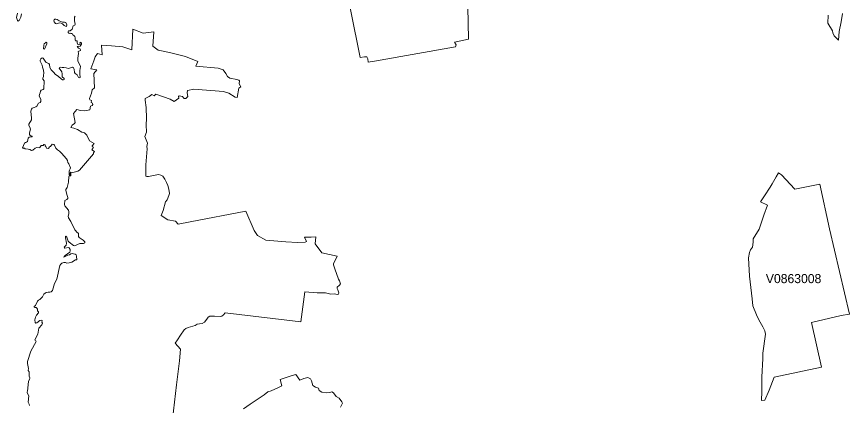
# Model space of a CAD drawing. Extents: x 369010 to 735936, y 6377141 to 6616555.
# Drawn here: x 481367 to 490520, y 6480668 to 6484938 of the extents above; entities that cross this region are included whole.
import ezdxf
from ezdxf.enums import TextEntityAlignment as Align

# ---------------------------------------------------------------- set-up
doc = ezdxf.new("R2010")
doc.units = 0
doc.header["$LTSCALE"] = 40
doc.layers.add('3', color=7, linetype='Continuous', lineweight=13)
doc.layers.add('4', color=7, linetype='Continuous')

msp = doc.modelspace()

# ---------------------------------------------------------------- linework, layer by layer
at = {"layer": '3'}
for points in [[(486322.58, 6485226.35), (486335, 6484689.62), (486180.25, 6484658.84), (486198.95, 6484629.71), (486190.51, 6484605.22), (485299.27, 6484448.65), (485232.08, 6484438.88), (485225.62, 6484474.3), (485216.02, 6484495.49), (485189.05, 6484497.47), (485142.04, 6484489.2), (484939.3, 6485511.52)], [(484939.3, 6485511.52), (485142.04, 6484489.2), (485189.05, 6484497.47), (485216.02, 6484495.49), (485225.62, 6484474.3), (485232.08, 6484438.88), (485299.27, 6484448.65), (486190.51, 6484605.22), (486198.95, 6484629.71), (486180.25, 6484658.84), (486335, 6484689.62), (486322.58, 6485226.35)], [(481376, 6484977.27), (481366.73, 6484929.11), (481375.17, 6484895.68), (481381.63, 6484889.88), (481394.7, 6484897.17), (481413.57, 6484933.41), (481419.2, 6484970.32)], [(482011.54, 6484943.34), (482001.61, 6484932.25), (482001.94, 6484891.04), (482009.22, 6484854.63), (482006.24, 6484844.7), (481989.03, 6484835.6), (481977.28, 6484802), (481954.27, 6484783.3), (481938.22, 6484781.48), (481932.43, 6484772.21), (481932.92, 6484765.75), (481938.55, 6484756.65), (481946.16, 6484753.18), (481955.76, 6484755.49), (481963.04, 6484752.35), (481974.46, 6484753.18), (481980.09, 6484749.04), (481983.23, 6484740.27), (481994.99, 6484732.99), (482004.92, 6484721.23), (482010.54, 6484707), (482009.05, 6484679.2), (482014.02, 6484672.41), (482031.4, 6484671.58), (482032.56, 6484651.06), (482038.35, 6484631.86), (482050.1, 6484629.21), (482063.84, 6484637.32), (482061.85, 6484652.05), (482065.66, 6484658.67), (482073.27, 6484656.03), (482078.23, 6484646.43)], [(490444.96, 6484974.12), (490431.55, 6484881.44), (490407.22, 6484774.69), (490400.93, 6484680.35), (490351.78, 6484726.53), (490337.71, 6484759.8), (490335.23, 6484783.63), (490282.1, 6484867.54), (490285.41, 6484954.1)], [(490285.41, 6484954.1), (490282.1, 6484867.54), (490335.23, 6484783.63), (490337.71, 6484759.8), (490351.78, 6484726.53), (490400.93, 6484680.35), (490407.22, 6484774.69), (490431.55, 6484881.44), (490444.96, 6484974.12)], [(481464.05, 6483556.42), (481454.62, 6483548.64), (481431.44, 6483497.17), (481434.26, 6483491.04), (481445.02, 6483496.84), (481461.73, 6483485.08), (481493.84, 6483483.26), (481509.89, 6483478.96), (481531.08, 6483467.21), (481543.16, 6483470.52), (481570.14, 6483492.37), (481589.34, 6483500.15), (481612.51, 6483498.82), (481620.45, 6483501.14), (481636.34, 6483522.82), (481642.3, 6483524.47), (481651.4, 6483521), (481658.19, 6483524.14), (481663.81, 6483532.25), (481670.93, 6483534.9), (481679.37, 6483529.11), (481678.71, 6483518.35), (481686.82, 6483513.06), (481695.59, 6483494.19), (481715.61, 6483489.06), (481727.7, 6483508.26), (481737.13, 6483512.23), (481758.65, 6483538.54), (481773.87, 6483533.91), (481780.99, 6483526.13), (481798.04, 6483494.19), (481815.41, 6483474), (481837.59, 6483459.1), (481857.95, 6483439.57), (481913.06, 6483376.18), (481924.15, 6483356.32), (481929.94, 6483337.46), (481940.04, 6483322.39), (481957.25, 6483277.87), (481955.93, 6483265.46), (481946.49, 6483251.39), (481943.35, 6483239.48), (481942.52, 6483200.42), (481953.78, 6483202.24), (481955.43, 6483222.43), (481958.08, 6483228.72), (481963.54, 6483231.53), (481963.54, 6483223.59), (481997.3, 6483228.22), (482038.35, 6483242.46), (482056.39, 6483250.23), (482210.14, 6483431.46), (482211.96, 6483442.05), (482222.55, 6483458.27), (482192.93, 6483476.31), (482210.97, 6483504.95), (482197.73, 6483513.55), (482197.73, 6483518.35), (482217.75, 6483544.17), (482168.43, 6483574.62), (482136.99, 6483635.36), (482111.5, 6483662.84), (482082.04, 6483668.63), (482035.04, 6483700.07), (481993.83, 6483713.81), (481962.38, 6483721.59), (481976.12, 6483747.08), (482003.59, 6483762.8), (482011.54, 6483776.54), (481991.84, 6483872.7), (482027.26, 6483919.7), (482068.3, 6483907.95), (482115.47, 6483903.98), (482172.41, 6483913.91), (482178.2, 6483955.12), (482195.91, 6483960.91), (482203.69, 6483972.66), (482201.7, 6483988.38), (482184.16, 6483996.16), (482187.96, 6484017.84), (482172.41, 6484025.62), (482168.43, 6484039.36), (482189.95, 6484098.28), (482195.91, 6484135.52), (482221.4, 6484155.05), (482215.44, 6484311.94), (482248.87, 6484353.15), (482182.17, 6484364.9), (482214.28, 6484451.46), (482228.35, 6484497.14), (482255.99, 6484532.39), (482307.95, 6484518.99), (482300.51, 6484625.9), (482409.74, 6484618.79), (482532.87, 6484605.71), (482631.85, 6484574.76), (482644.75, 6484801.01), (482756.64, 6484757.81), (482876.29, 6484770.39), (482864.21, 6484612.99)], [(483147.56, 6484061.37), (483154.18, 6484068.98), (483188.93, 6484060.21), (483199.69, 6484046.14), (483209.45, 6484039.69), (483225.84, 6484037.54), (483247.52, 6484061.37), (483240.57, 6484100.26), (483246.03, 6484126.25), (483314.38, 6484141.47), (483640.76, 6484114.33), (483699.35, 6484096.95), (483768.53, 6484054.75), (483791.37, 6484050.45), (483808.58, 6484151.4), (483832.58, 6484168.78), (483810.9, 6484202.05), (483815.2, 6484234.65), (483808.74, 6484242.27), (483788.06, 6484248.72), (483710.93, 6484261.8), (483684.95, 6484279.17), (483667.57, 6484312.77), (483638.27, 6484353.98), (483581.84, 6484373.51), (483334.74, 6484395.03), (483356.92, 6484444.02), (483221.04, 6484499.62), (483045.61, 6484545.3), (482921.97, 6484571.78), (482864.21, 6484612.99), (482876.29, 6484770.39), (482756.64, 6484757.81), (482644.75, 6484801.01), (482631.85, 6484574.76), (482532.87, 6484605.71), (482409.74, 6484618.79), (482300.51, 6484625.9), (482307.95, 6484518.99), (482255.99, 6484532.39), (482228.35, 6484497.14), (482214.28, 6484451.46), (482182.17, 6484364.9), (482248.87, 6484353.15), (482215.44, 6484311.94)], [(482078.23, 6484646.43), (482079.39, 6484635.34), (482063.84, 6484613.99), (482031.73, 6484608.69), (482047.78, 6484592.31), (482061.52, 6484586.85), (482069.13, 6484574.27), (482066.98, 6484565.99), (482041.82, 6484555.73), (482047.95, 6484534.38), (482039.67, 6484482.41), (482040.33, 6484448.81), (482066.65, 6484402.47), (482069.96, 6484390.39), (482059.7, 6484345.71), (482060.36, 6484308.96), (482065.49, 6484269.57), (482058.37, 6484265.11), (482045.96, 6484270.24), (482031.07, 6484298.54), (482008.23, 6484313.6), (482003.1, 6484323.69), (481998.79, 6484361.1), (481991.68, 6484376.99), (481981.58, 6484383.77), (481936.89, 6484370.2), (481910.25, 6484376.65), (481886.25, 6484379.97), (481866.72, 6484377.98), (481845.2, 6484383.61), (481837.09, 6484378.31), (481833.45, 6484370.86), (481862.09, 6484332.47), (481867.05, 6484309.63), (481866.06, 6484277.02), (481887.57, 6484257), (481887.41, 6484247.73), (481882.77, 6484244.58), (481871.35, 6484245.24), (481856.46, 6484253.69), (481827.83, 6484281.66), (481788.44, 6484306.98), (481774.04, 6484325.85), (481744.58, 6484354.48), (481732, 6484379.3), (481726.04, 6484414.06), (481721.41, 6484422.83), (481691.12, 6484434.91), (481679.7, 6484447.99), (481657.03, 6484480.76), (481645.94, 6484484.56), (481630.71, 6484475.46), (481626.08, 6484461.23), (481626.24, 6484448.65), (481648.92, 6484403.63), (481649.91, 6484381.62), (481660.5, 6484351.66), (481664.14, 6484315.75), (481660.5, 6484294.07), (481661.83, 6484281.99), (481654.05, 6484261.46), (481655.7, 6484250.38), (481669.77, 6484231.84), (481664.31, 6484144.95), (481658.35, 6484138.16), (481634.52, 6484129.72), (481627.73, 6484118.63), (481625.08, 6484101.09), (481617.14, 6484082.22), (481615.82, 6484065.51), (481630.71, 6484031.41), (481631.37, 6484006.26), (481626.57, 6483995.66), (481607.38, 6483988.71), (481590, 6483955.61), (481579.07, 6483945.85), (481559.54, 6483938.57), (481548.62, 6483938.23), (481538.86, 6483933.1), (481531.08, 6483923.01), (481522.14, 6483898.68), (481530.91, 6483824.7), (481528.93, 6483805.83), (481498.97, 6483755.35), (481499.47, 6483745.26), (481516.35, 6483712.98), (481518.33, 6483702.23), (481507.25, 6483662.17), (481506.91, 6483641.98), (481515.85, 6483631.89), (481535.71, 6483627.09), (481538.03, 6483620.47), (481533.06, 6483616.99), (481514.2, 6483617.32), (481503.77, 6483613.68), (481493.34, 6483601.93), (481488.21, 6483586.7), (481486.56, 6483565.52), (481474.48, 6483557.74), (481464.05, 6483556.42)], [(482864.21, 6484612.99), (482921.97, 6484571.78), (483045.61, 6484545.3), (483221.04, 6484499.62), (483356.92, 6484444.02), (483334.74, 6484395.03), (483581.84, 6484373.51), (483638.27, 6484353.98), (483667.57, 6484312.77), (483684.95, 6484279.17), (483710.93, 6484261.8), (483788.06, 6484248.72), (483808.74, 6484242.27), (483815.2, 6484234.65), (483810.9, 6484202.05), (483832.58, 6484168.78), (483808.58, 6484151.4), (483791.37, 6484050.45), (483768.53, 6484054.75), (483699.35, 6484096.95), (483640.76, 6484114.33), (483314.38, 6484141.47), (483246.03, 6484126.25), (483240.57, 6484100.26), (483247.52, 6484061.37), (483225.84, 6484037.54), (483209.45, 6484039.69), (483199.69, 6484046.14), (483188.93, 6484060.21), (483154.18, 6484068.98), (483147.56, 6484061.37), (483149.87, 6484043.99), (483099.06, 6484007.08), (483052.39, 6484030.92), (482908.07, 6484083.05), (482898.31, 6484087.35), (482877.62, 6484066.83), (482852.63, 6484084.21), (482824.49, 6484060.21), (482779.97, 6484037.54), (482779.97, 6484021.15), (482790.73, 6483940.88), (482795.03, 6483818.41), (482789.57, 6483751.22), (482792.55, 6483668.96), (482777.32, 6483621.46), (482803.47, 6483549.8), (482796.85, 6483511.73), (482802.31, 6483484.59), (482787.09, 6483310.97), (482787.09, 6483185.69), (482795.86, 6483183.54), (482814.23, 6483183.54), (482926.11, 6483203.07), (482949.94, 6483197.6), (482972.78, 6483185.69), (482996.62, 6483152.09), (483015.15, 6483115.18), (483028.23, 6483084.73), (483038.98, 6483044.68), (483045.61, 6482994.7), (483040.14, 6482975.17), (483019.46, 6482927.34), (483003.24, 6482902.51), (482977.09, 6482809.17), (482953.92, 6482755.38), (483027.73, 6482707.71), (483113.46, 6482691.33), (483141.76, 6482658.72), (483274.83, 6482683.71), (483885.04, 6482802.88), (483977.23, 6482587.23), (484012.98, 6482532.28), (484105.16, 6482484.45), (484325.61, 6482464.92), (484454.71, 6482456.31), (484538.62, 6482461.44), (484551.69, 6482469.06), (484531, 6482515.73), (484603.83, 6482515.73), (484655.79, 6482517.88), (484647.19, 6482441.25), (484722.16, 6482342.45), (484891.47, 6482305.54), (484849.1, 6482224.11), (484848.11, 6482210.04), (484864.33, 6482168.83), (484905.54, 6482052.98), (484915.3, 6482034.61), (484925.07, 6482004.16), (484916.46, 6481986.78), (484889.32, 6481967.25), (484890.31, 6481951.03), (484897.93, 6481936.8), (484909.84, 6481903.2), (484905.54, 6481889.13), (484888.16, 6481886.98), (484862.18, 6481892.27), (484818.65, 6481890.12), (484760.39, 6481905.35)], [(482215.44, 6484311.94), (482221.4, 6484155.05), (482195.91, 6484135.52), (482189.95, 6484098.28), (482168.43, 6484039.36), (482172.41, 6484025.62), (482187.96, 6484017.84), (482184.16, 6483996.16), (482201.7, 6483988.38), (482203.69, 6483972.66), (482195.91, 6483960.91), (482178.2, 6483955.12), (482172.41, 6483913.91), (482115.47, 6483903.98), (482068.3, 6483907.95), (482027.26, 6483919.7), (481991.84, 6483872.7), (482011.54, 6483776.54), (482003.59, 6483762.8), (481976.12, 6483747.08), (481962.38, 6483721.59), (481993.83, 6483713.81), (482035.04, 6483700.07), (482082.04, 6483668.63), (482111.5, 6483662.84), (482136.99, 6483635.36), (482168.43, 6483574.62), (482217.75, 6483544.17), (482197.73, 6483518.35), (482197.73, 6483513.55), (482210.97, 6483504.95), (482192.93, 6483476.31), (482222.55, 6483458.27), (482211.96, 6483442.05), (482210.14, 6483431.46), (482056.39, 6483250.23), (482038.35, 6483242.46), (481997.3, 6483228.22), (481963.54, 6483223.59), (481963.21, 6483193.14), (481958.08, 6483188.67), (481944.01, 6483189.33), (481939.87, 6483184.03), (481937.39, 6483120.31), (481921.83, 6483060.73), (481906.44, 6483038.22), (481905.78, 6483027.63), (481920.84, 6482972.52), (481929.61, 6482952.33), (481930.6, 6482939.09), (481917.53, 6482928.99), (481897.34, 6482919.56), (481893.2, 6482874.21), (481896.35, 6482860.64), (481935.4, 6482811.48), (481940.37, 6482794.77), (481941.03, 6482773.75), (481933.75, 6482746.11), (481935.4, 6482728.07), (481961.22, 6482688.18), (482006.74, 6482595.34), (482018.16, 6482585.57), (482023.29, 6482573.49), (482047.78, 6482555.95), (482048.11, 6482521.85), (482053.57, 6482511.09), (482096.11, 6482482.79), (482116.96, 6482462.93), (482115.97, 6482455.15), (482101.07, 6482446.22), (482063.01, 6482447.54), (482004.09, 6482422.22), (481993, 6482423.21), (481943.02, 6482460.62), (481934.25, 6482472.03), (481919.85, 6482517.55), (481907.27, 6482528.31), (481902.63, 6482523.34), (481901.97, 6482506.79), (481913.72, 6482450.19), (481911.74, 6482429.33), (481890.55, 6482404.67), (481892.21, 6482398.05), (481896.51, 6482396.57), (481936.56, 6482404.01), (481944.67, 6482398.72), (481955.1, 6482381.84), (481956.75, 6482366.61), (481950.8, 6482352.21), (481901.64, 6482315.8), (481889.06, 6482302.72), (481887.08, 6482295.94), (481929.94, 6482316.79), (481949.14, 6482321.26), (481963.87, 6482331.36), (481976.78, 6482335), (481993.17, 6482334.34), (482009.72, 6482328.87), (482020.8, 6482320.27), (482026.27, 6482305.37)], [(483078.21, 6480512.63), (483122.73, 6480891.8), (483156.33, 6481155.45), (483166.09, 6481284.71), (483107.5, 6481350.91), (483133.32, 6481389.64), (483169.24, 6481438.46), (483208.3, 6481497.05), (483226.67, 6481513.27), (483250.66, 6481524.19), (483329.61, 6481545.87), (483351.29, 6481558.95), (483377.28, 6481565.4), (483407.73, 6481568.71), (483430.24, 6481580.46), (483456.22, 6481616.21), (483470.29, 6481637.89), (483489.82, 6481647.83), (483543.11, 6481647.83), (483603.85, 6481643.36), (483621.23, 6481648.82), (483639.76, 6481662.89), (483657.14, 6481683.57), (484490.45, 6481584.93), (484533.49, 6481916.27), (484671.35, 6481904.19), (484760.39, 6481905.35), (484818.65, 6481890.12), (484862.18, 6481892.27), (484888.16, 6481886.98), (484905.54, 6481889.13), (484909.84, 6481903.2), (484897.93, 6481936.8), (484890.31, 6481951.03), (484889.32, 6481967.25), (484916.46, 6481986.78), (484925.07, 6482004.16), (484915.3, 6482034.61), (484905.54, 6482052.98), (484864.33, 6482168.83), (484848.11, 6482210.04), (484849.1, 6482224.11), (484891.47, 6482305.54), (484722.16, 6482342.45), (484647.19, 6482441.25), (484655.79, 6482517.88), (484603.83, 6482515.73), (484531, 6482515.73), (484551.69, 6482469.06), (484538.62, 6482461.44), (484454.71, 6482456.31), (484325.61, 6482464.92), (484105.16, 6482484.45), (484012.98, 6482532.28), (483977.23, 6482587.23), (483885.04, 6482802.88), (483274.83, 6482683.71), (483141.76, 6482658.72), (483113.46, 6482691.33), (483027.73, 6482707.71), (482953.92, 6482755.38), (482977.09, 6482809.17), (483003.24, 6482902.51), (483019.46, 6482927.34), (483040.14, 6482975.17), (483045.61, 6482994.7), (483038.98, 6483044.68), (483028.23, 6483084.73), (483015.15, 6483115.18), (482996.62, 6483152.09), (482972.78, 6483185.69), (482949.94, 6483197.6), (482926.11, 6483203.07), (482814.23, 6483183.54), (482795.86, 6483183.54), (482787.09, 6483185.69), (482787.09, 6483310.97), (482802.31, 6483484.59), (482796.85, 6483511.73), (482803.47, 6483549.8), (482777.32, 6483621.46), (482792.55, 6483668.96), (482789.57, 6483751.22), (482795.03, 6483818.41), (482790.73, 6483940.88), (482779.97, 6484021.15), (482779.97, 6484037.54), (482824.49, 6484060.21), (482852.63, 6484084.21), (482877.62, 6484066.83), (482898.31, 6484087.35), (482908.07, 6484083.05), (483052.39, 6484030.92), (483099.06, 6484007.08), (483149.87, 6484043.99), (483147.56, 6484061.37)], [(482026.27, 6482305.37), (482026.6, 6482267.97), (482014.68, 6482267.97), (481973.97, 6482240.99), (481945.33, 6482233.05), (481918.69, 6482231.23), (481904.95, 6482237.02), (481884.76, 6482238.67), (481861.59, 6482228.91), (481850.67, 6482217.82), (481842.06, 6482206.07), (481807.64, 6482054.8), (481781.32, 6482006.97), (481760.47, 6481930.84), (481746.07, 6481915.11), (481731.5, 6481909.98), (481712.64, 6481910.98), (481692.44, 6481907), (481679.37, 6481901.87), (481666.96, 6481890.45), (481652.56, 6481860.5), (481621.94, 6481832.2), (481606.71, 6481824.91), (481597.28, 6481814.32), (481572.62, 6481766.33), (481560.37, 6481752.42), (481559.38, 6481745.31), (481565.17, 6481742), (481579.9, 6481742.66), (481590, 6481736.54), (481597.11, 6481726.44), (481596.45, 6481707.57), (481606.71, 6481694.83), (481607.04, 6481685.73), (481583.54, 6481658.42), (481574.11, 6481636.9), (481567.99, 6481608.6), (481570.14, 6481579.64), (481575.93, 6481572.52), (481590.33, 6481573.68), (481623.1, 6481599.17), (481635.84, 6481603.3), (481645.94, 6481601.81), (481648.92, 6481597.18), (481642.63, 6481582.78), (481649.25, 6481572.69), (481642.63, 6481553.16), (481611.68, 6481517.74), (481604.73, 6481472.56), (481597.94, 6481450.05), (481568.15, 6481387.98), (481570.8, 6481381.69), (481578.25, 6481376.56), (481579.9, 6481368.12), (481523.8, 6481262.86), (481484.24, 6481150.65), (481485.23, 6481129.14), (481497.48, 6481073.53), (481494.17, 6481052.01), (481504.93, 6481035.46), (481502.94, 6480987.96), (481512.71, 6480972.24), (481511.38, 6480961.98), (481506.58, 6480957.01), (481497.48, 6480931.69), (481486.56, 6480825.77), (481481.76, 6480817), (481482.42, 6480807.23), (481501.95, 6480772.81), (481491.69, 6480704.12), (481503.94, 6480681.61), (481506.42, 6480665.39)], [(484760.39, 6481905.35), (484671.35, 6481904.19), (484533.49, 6481916.27), (484490.45, 6481584.93), (483657.14, 6481683.57), (483639.76, 6481662.89), (483621.23, 6481648.82), (483603.85, 6481643.36), (483543.11, 6481647.83), (483489.82, 6481647.83), (483470.29, 6481637.89), (483456.22, 6481616.21), (483430.24, 6481580.46), (483407.73, 6481568.71), (483377.28, 6481565.4), (483351.29, 6481558.95), (483329.61, 6481545.87), (483250.66, 6481524.19), (483226.67, 6481513.27), (483208.3, 6481497.05), (483169.24, 6481438.46), (483133.32, 6481389.64), (483107.5, 6481350.91), (483166.09, 6481284.71), (483156.33, 6481155.45), (483122.73, 6480891.8), (483078.21, 6480512.63)], [(483859.88, 6480628.98), (483933.7, 6480681.94), (484085.96, 6480784.39), (484127.67, 6480816.5), (484164.58, 6480829.24), (484238.56, 6480861.35), (484280.26, 6480880.71), (484264.21, 6480951.38), (484395.95, 6480996.4), (484434.51, 6481007.66), (484477.88, 6480946.58), (484522.89, 6480964.29), (484566.26, 6480975.55), (484595.22, 6480960.98), (484605.98, 6480936.32), (484620.54, 6480888), (484650.99, 6480868.8), (484683.1, 6480857.54), (484692.7, 6480831.89), (484721.66, 6480814.18), (484769.83, 6480806.07), (484809.22, 6480807.89)], [(484928.21, 6480649.17), (484948.9, 6480690.72), (484942.61, 6480708.26), (484910.34, 6480746.82), (484878.23, 6480766.19), (484849.27, 6480804.75), (484830.07, 6480817.49), (484809.22, 6480807.89), (484769.83, 6480806.07), (484721.66, 6480814.18), (484692.7, 6480831.89), (484683.1, 6480857.54), (484650.99, 6480868.8), (484620.54, 6480888), (484605.98, 6480936.32), (484595.22, 6480960.98), (484566.26, 6480975.55), (484522.89, 6480964.29), (484477.88, 6480946.58), (484434.51, 6481007.66), (484395.95, 6480996.4), (484264.21, 6480951.38), (484280.26, 6480880.71), (484238.56, 6480861.35), (484164.58, 6480829.24), (484127.67, 6480816.5), (484085.96, 6480784.39), (483933.7, 6480681.94), (483859.88, 6480628.98)], [(484809.22, 6480807.89), (484830.07, 6480817.49), (484849.27, 6480804.75), (484878.23, 6480766.19), (484910.34, 6480746.82), (484942.61, 6480708.26), (484948.9, 6480690.72), (484928.21, 6480649.17)]]:
    msp.add_lwpolyline(points, dxfattribs=at)
for points in [[(481913.89, 6484831.79), (481917.03, 6484846.69), (481905.94, 6484872.5), (481893.7, 6484878.96), (481869.37, 6484877.8), (481833.12, 6484893.52), (481812.1, 6484907.26), (481798.86, 6484910.74), (481787.44, 6484909.91), (481780.16, 6484902.96), (481776.35, 6484892.03), (481777.84, 6484882.1), (481794.56, 6484864.06), (481809.46, 6484860.75), (481837.26, 6484869.86), (481857.62, 6484868.04), (481871.19, 6484861.09), (481887.74, 6484840.56), (481902.97, 6484832.95)], [(481692.61, 6484656.19), (481685.82, 6484655.03), (481670.93, 6484641.3), (481665.14, 6484624.08), (481667.12, 6484612.99), (481660.67, 6484592.8), (481662.82, 6484585.19), (481672.09, 6484581.71), (481697.91, 6484639.81), (481698.4, 6484652.38)], [(489741.73, 6483224.25), (489775.16, 6483200.58), (489919.15, 6483044.84), (490193.89, 6483099.46), (490300.47, 6482607.58), (490519.77, 6481671.66), (490431.06, 6481654.45), (490104.35, 6481576.49), (490213.42, 6481088.92), (489694.73, 6480977.86), (489639.78, 6480835.53), (489592.61, 6480724.15), (489554.38, 6480721.66), (489556.86, 6480819.31), (489559.01, 6480979.02), (489568.61, 6481182.1), (489570.43, 6481242.51), (489597.25, 6481449.22), (489591.29, 6481488.11), (489570.27, 6481530.98), (489524.42, 6481606.28), (489498.77, 6481661.07), (489460.37, 6481761.36), (489452.1, 6481838.65), (489422.97, 6482088.23), (489412.38, 6482288.66), (489420.82, 6482345.92), (489434.89, 6482377.2), (489455.24, 6482404.67), (489463.52, 6482460.28), (489463.52, 6482496.53), (489529.89, 6482603.11), (489581.52, 6482757.2), (489618.93, 6482865.77), (489544.95, 6482902.84), (489587.65, 6482971.03), (489649.05, 6483066.69), (489672.05, 6483100.62), (489715.42, 6483179.73)], [(489741.73, 6483224.25), (489715.42, 6483179.73), (489672.05, 6483100.62), (489649.05, 6483066.69), (489587.65, 6482971.03), (489544.95, 6482902.84), (489618.93, 6482865.77), (489581.52, 6482757.2), (489529.89, 6482603.11), (489463.52, 6482496.53), (489463.52, 6482460.28), (489455.24, 6482404.67), (489434.89, 6482377.2), (489420.82, 6482345.92), (489412.38, 6482288.66), (489422.97, 6482088.23), (489452.1, 6481838.65), (489460.37, 6481761.36), (489498.77, 6481661.07), (489524.42, 6481606.28), (489570.27, 6481530.98), (489591.29, 6481488.11), (489597.25, 6481449.22), (489570.43, 6481242.51), (489568.61, 6481182.1), (489559.01, 6480979.02), (489556.86, 6480819.31), (489554.38, 6480721.66), (489592.61, 6480724.15), (489639.78, 6480835.53), (489694.73, 6480977.86), (490213.42, 6481088.92), (490104.35, 6481576.49), (490431.06, 6481654.45), (490519.77, 6481671.66), (490300.47, 6482607.58), (490193.89, 6483099.46), (489919.15, 6483044.84), (489775.16, 6483200.58)]]:
    msp.add_lwpolyline(points, close=True, dxfattribs=at)

# ---------------------------------------------------------------- texts
at = {"layer": '4'}
msp.add_text('V0863008', height=100, dxfattribs=at).set_placement((489906.8, 6482010.68), align=Align.CENTER)

doc.saveas('drawing.dxf')
